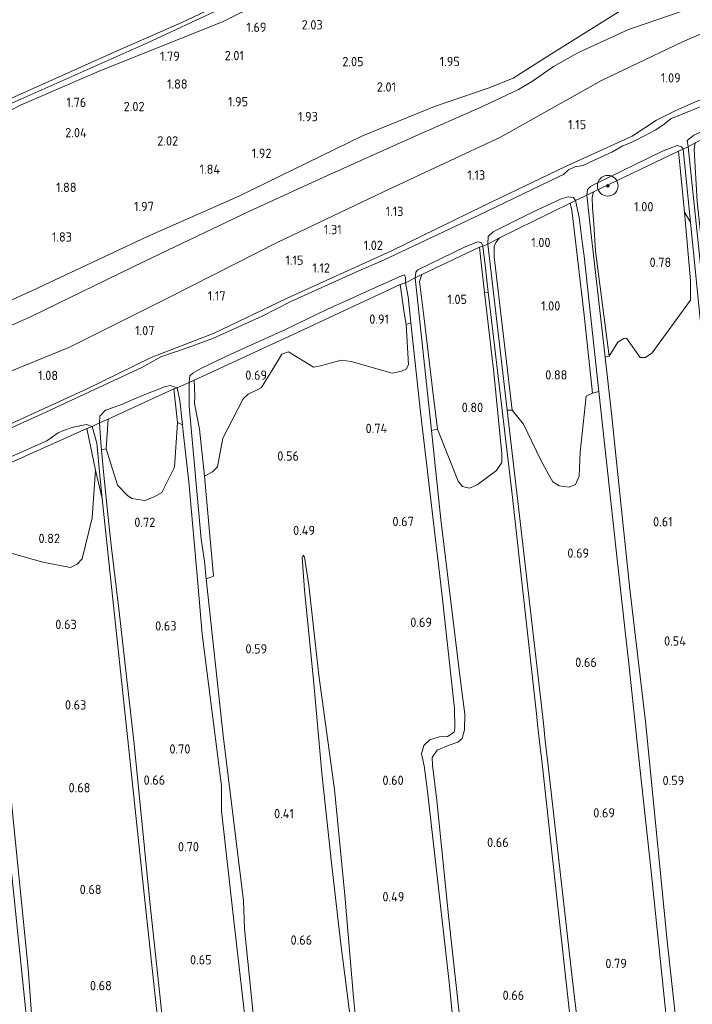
# Model space of a CAD drawing. Extents: x 126429 to 133038, y 413091 to 414846.
# Tile 297 of 304: x 132527 to 132657, y 413658 to 413848. Entities that reach past the tile are written whole.
import ezdxf
from ezdxf.enums import TextEntityAlignment as Align

# ---------------------------------------------------------------- set-up
doc = ezdxf.new("R2010")
doc.units = 0
for name, color, linetype, lineweight in [('B-ME-GR-BOOM-S', 90, 'Continuous', 25), ('B-ME-GR-GRAS-GV', 60, 'Continuous', 13), ('B-ME-GR-MOERAS-GV', 120, 'Continuous', 13), ('B-ME-GR-STRUIK-GV', 90, 'Continuous', 13), ('B-ME-GW-OPHOGING_KRUIN-G', 90, 'Continuous', 18), ('B-ME-GW-TALUD_KRUIN-G', 90, 'Continuous', 18), ('B-ME-GW-TALUD_TEEN-G', 90, 'Continuous', 18), ('B-ME-IE-TERREINAFSCHEIDING_KUNSTMATIG_HEKWERK-G', 20, 'IE-TERREINAFSCHEIDING-KUNSTMATIG', 18), ('B-ME-OB-BEKLEDING_STORTSTEEN-GV', 30, 'Continuous', 18), ('B-ME-OB-OEVERVOORZIENING-G', 7, 'Continuous', 18), ('B-ME-OG-HOOGTEPUNT-S', 7, 'Continuous', 25), ('B-ME-OG-WATER_RIVIER-GV', 130, 'Continuous', 18), ('B-ME-OG-WATER_SLOOT-G', 120, 'Continuous', 18), ('B-ME-OG-WATER_SLOOT-GV', 120, 'Continuous', 18)]:
    doc.layers.add(name, color=color, linetype=linetype, lineweight=lineweight)
doc.styles.add('NLCS-ISO-ANNOTATIVE-T18', font='NLCS-ISO.ttf', dxfattribs={"height": 1.8})
doc.linetypes.add('IE-TERREINAFSCHEIDING-KUNSTMATIG', pattern='A,4,[82,NLCS.SHX,S=0.75,R=90,X=0,Y=0],4,-2', length=10)

# ---------------------------------------------------------------- blocks, each defined once
blk = doc.blocks.new('SAL-HOOGTELABEL-SO')
at = {"color": 0, "linetype": 'ByBlock', "lineweight": -2, "style": 'NLCS-ISO-ANNOTATIVE-T18'}
blk.add_attdef('HOOGTE', text='', height=1.8, dxfattribs=at).set_placement((2.79, 0), align=Align.RIGHT)
blk = doc.blocks.new('SGR-BOOM_01-SO')
at = {"linetype": 'ByBlock', "lineweight": 18}
h = blk.add_hatch(color=0, dxfattribs=at)
h.dxf.hatch_style = 1
edge = h.paths.add_edge_path()
edge.add_arc((0, 0), 0.25, 0, 360)
at = {"color": 0, "linetype": 'ByBlock', "lineweight": 18}
for radius in [2, 0.25]:
    blk.add_circle((0, 0), radius, dxfattribs=at)

msp = doc.modelspace()

# ---------------------------------------------------------------- linework, layer by layer
at = {"layer": 'B-ME-GR-GRAS-GV'}
for points in [[(132518.807, 413828.872, 1.007), (132551.352, 413843.271, 1.182), (132584.211, 413858.666, 1.032), (132598.569, 413865.83, 1.1), (132617.625, 413874.942, 1.225), (132631.82, 413881.948, 1.225), (132650.7, 413891.428, 1.163), (132669.414, 413900.488, 1.288), (132674.336, 413898.83, 1.669), (132651.779, 413888.456, 1.501), (132631.008, 413878.145, 1.695), (132608.155, 413867.733, 1.644), (132586.873, 413857.792, 1.499), (132566.093, 413847.47, 1.475), (132542.102, 413837.899, 1.357), (132527.071, 413831.348, 1.419), (132514.155, 413824.736, 1.332)], [(132515.977, 413776.293, 1.338), (132536.258, 413784.516, 1.383), (132555.986, 413794.377, 1.422), (132576.66, 413804.835, 1.516), (132598.151, 413815.083, 1.408), (132619.629, 413825.136, 1.434), (132639.191, 413836.045, 1.356), (132654.664, 413843.453, 1.403), (132673.292, 413851.541, 1.303), (132690.34, 413859.982, 1.37), (132702.186, 413866.425, 1.342), (132713.497, 413871.959, 1.442), (132728.256, 413879.505, 1.475), (132734.944, 413883.231, 1.377), (132747.89, 413879.871, 1.066)], [(132747.843, 413878.628, 1.222), (132732.488, 413870.317, 1.171), (132711.033, 413859.535, 1.126), (132701.895, 413854.848, 1.126), (132698.864, 413853.645, 1.138), (132695.717, 413852.995, 1.147), (132693.097, 413851.924, 1.156), (132692.042, 413849.833, 1.162), (132689.72, 413847.812, 1.162), (132679.643, 413842.581, 1.129), (132661.795, 413833.68, 1.126), (132657.479, 413831.984, 1.126), (132653.518, 413830.28, 1.126), (132649.797, 413828.391, 1.126), (132645.105, 413825.286, 1.126), (132632.226, 413819.44, 1.132), (132616.356, 413811.874, 1.138), (132598.473, 413803.094, 1.15), (132578.293, 413793.97, 1.063), (132564.365, 413787.281, 1.078), (132552.167, 413782.596, 1.018), (132539.796, 413776.507, 1.018), (132521.572, 413768.251, 1.045)], [(132521.572, 413768.251, 1.045), (132539.796, 413776.507, 1.018), (132552.167, 413782.596, 1.018), (132564.365, 413787.281, 1.078), (132578.293, 413793.97, 1.063), (132598.473, 413803.094, 1.15), (132616.356, 413811.874, 1.138), (132632.226, 413819.44, 1.132), (132645.105, 413825.286, 1.126), (132649.797, 413828.391, 1.126), (132653.518, 413830.28, 1.126), (132657.479, 413831.984, 1.126), (132661.795, 413833.68, 1.126), (132679.643, 413842.581, 1.129), (132689.72, 413847.812, 1.162), (132692.042, 413849.833, 1.162), (132693.097, 413851.924, 1.156), (132695.717, 413852.995, 1.147), (132698.864, 413853.645, 1.138), (132701.895, 413854.848, 1.126), (132711.033, 413859.535, 1.126), (132732.488, 413870.317, 1.171), (132747.843, 413878.628, 1.222)], [(132514.155, 413824.736, 1.332), (132527.071, 413831.348, 1.419), (132542.102, 413837.899, 1.357), (132566.093, 413847.47, 1.475), (132586.873, 413857.792, 1.499)], [(132673.292, 413851.541, 1.303), (132654.664, 413843.453, 1.403), (132639.191, 413836.045, 1.356), (132619.629, 413825.136, 1.434), (132598.151, 413815.083, 1.408), (132576.66, 413804.835, 1.516), (132555.986, 413794.377, 1.422), (132536.258, 413784.516, 1.383), (132515.977, 413776.293, 1.338)], [(132507.592, 413780.982, 2.165), (132528.952, 413790.523, 2.195), (132550.957, 413801.175, 2.117), (132571.041, 413810.768, 2.111), (132586.253, 413817.749, 2.117), (132602.683, 413825.129, 2.228), (132616.155, 413831.051, 2.225), (132623.122, 413834.345, 2.195), (132625.817, 413835.915, 2.183), (132629.892, 413838.767, 2.087), (132634.595, 413841.417, 2.036), (132644.388, 413845.933, 2.042), (132655.132, 413849.609, 2.051)], [(132655.132, 413849.609, 2.051), (132644.388, 413845.933, 2.042), (132634.595, 413841.417, 2.036), (132629.892, 413838.767, 2.087), (132625.817, 413835.915, 2.183), (132623.122, 413834.345, 2.195), (132616.155, 413831.051, 2.225), (132602.683, 413825.129, 2.228), (132586.253, 413817.749, 2.117), (132571.041, 413810.768, 2.111), (132550.957, 413801.175, 2.117), (132528.952, 413790.523, 2.195), (132507.592, 413780.982, 2.165)], [(132658.695, 413831.164, 0.563), (132654.615, 413829.49, 0.563), (132652.623, 413828.76, 0.563), (132651.249, 413827.621, 0.563), (132649.626, 413826.533, 0.563), (132645.975, 413824.612, 0.563), (132644.473, 413823.919, 0.563), (132643.293, 413823.438, 0.563), (132641.304, 413822.287, 0.563), (132638.163, 413820.893, 0.563), (132636.763, 413820.221, 0.563), (132635.593, 413819.66, 0.563), (132633.995, 413819.402, 0.563), (132632.79, 413818.795, 0.563), (132631.811, 413817.917, 0.563), (132630.838, 413817.487, 0.563), (132615.48, 413810.074, 0.563), (132597.055, 413801.348, 0.563), (132591.674, 413799.048, 0.563), (132579.163, 413793.414, 0.563), (132573.629, 413790.534, 0.563), (132564.182, 413786.305, 0.563), (132559.303, 413784.542, 0.563), (132554.03, 413782.718, 0.563), (132550.462, 413780.709, 0.563), (132531.796, 413772.034, 0.563), (132517.025, 413765.355, 0.563)]]:
    msp.add_polyline3d(points, dxfattribs=at)
for points in [[(132657.26, 413824.043, 0.767), (132655.881, 413823.238, 0.563), (132655.695, 413824.474, 0.563), (132656.974, 413825.49, 0.563), (132659.451, 413826.622, 0.563), (132661.012, 413827.427, 0.563), (132663.326, 413829.017, 0.563), (132666.55, 413830.592, 0.563), (132670.636, 413832.608, 0.563), (132672.822, 413833.346, 0.563), (132673.791, 413833.444, 0.563), (132673.973, 413832.654, 0.563), (132673.207, 413832.336, 0.782)], [(132637.645, 413814.538, 0.827), (132636.324, 413813.93, 0.563), (132636.476, 413815.032, 0.563), (132637.024, 413815.628, 0.563), (132638.001, 413816.128, 0.563), (132650.937, 413822.398, 0.563), (132653.763, 413823.542, 0.563), (132654.635, 413823.271, 0.563), (132654.91, 413822.8, 0.563), (132654.004, 413822.409, 0.797)], [(132654.91, 413822.8, 0.563), (132656.34, 413808.696, 0.563), (132655.186, 413810.656, 0.777), (132654.004, 413822.409, 0.797)], [(132658.86, 413801.183, 0.73), (132658.217, 413801.08, 0.563), (132655.881, 413823.238, 0.563), (132657.26, 413824.043, 0.767), (132657.035, 413822.753, 0.74), (132657.67, 413812.713, 0.743)], [(132656.375, 413793.643, 0.752), (132648.923, 413783.464, 0.764), (132647.667, 413782.551, 0.764), (132646.643, 413782.568, 0.764), (132644.007, 413786.299, 0.764), (132643.46, 413786.262, 0.764), (132642.31, 413785.541, 0.764), (132640.661, 413782.859, 0.764), (132638.021, 413803.094, 0.704), (132637.672, 413808.34, 0.869), (132637.442, 413811.512, 0.707), (132637.37, 413813.463, 0.707), (132637.645, 413814.538, 0.827), (132654.004, 413822.409, 0.797), (132655.186, 413810.656, 0.777), (132656.334, 413797.377, 0.752)], [(132619.474, 413805.692, 0.821), (132617.19, 413804.481, 0.563), (132617.238, 413805.96, 0.563), (132618.214, 413806.828, 0.563), (132625.85, 413810.627, 0.563), (132631.368, 413813.224, 0.563), (132632.697, 413813.592, 0.563), (132633.728, 413813.483, 0.563), (132634.142, 413812.913, 0.563), (132633.122, 413812.393, 0.863)], [(132640.661, 413782.859, 0.764), (132639.89, 413782.636, 0.563), (132637.065, 413807.428, 0.563), (132636.324, 413813.93, 0.563), (132637.645, 413814.538, 0.827), (132637.37, 413813.463, 0.707), (132637.442, 413811.512, 0.707), (132637.672, 413808.34, 0.869), (132638.021, 413803.094, 0.704)], [(132634.149, 413758.087, 0.776), (132632.911, 413757.549, 0.776), (132630.98, 413757.808, 0.776), (132629.741, 413758.569, 0.776), (132628.967, 413759.947, 0.776), (132627.419, 413762.761, 0.814), (132624.073, 413769.737, 0.814), (132621.926, 413772.44, 0.814), (132618.403, 413801.991, 0.782), (132618.417, 413804.098, 0.779), (132618.743, 413804.816, 0.779), (132619.474, 413805.692, 0.821), (132633.122, 413812.393, 0.863), (132633.416, 413811.053, 0.863), (132633.948, 413806.708, 0.826), (132635.812, 413790.75, 0.776), (132637.432, 413775.721, 0.776), (132636.181, 413775.093, 0.776), (132635.037, 413764.298, 0.776), (132634.835, 413759.657, 0.776)], [(132638.625, 413776.035, 0.563), (132637.432, 413775.721, 0.776), (132635.812, 413790.75, 0.776), (132633.948, 413806.708, 0.826), (132633.416, 413811.053, 0.863), (132633.122, 413812.393, 0.863), (132634.142, 413812.913, 0.563), (132634.873, 413809.634, 0.563), (132635.509, 413804.487, 0.563), (132635.798, 413802.144, 0.563)], [(132621.926, 413772.44, 0.814), (132620.917, 413772.38, 0.563), (132619.756, 413782.377, 0.563), (132617.19, 413804.481, 0.563), (132619.474, 413805.692, 0.821), (132618.743, 413804.816, 0.779), (132618.417, 413804.098, 0.779), (132618.403, 413801.991, 0.782)], [(132604.477, 413798.596, 0.86), (132603.147, 413797.974, 0.563), (132603.264, 413799.032, 0.563), (132603.677, 413799.516, 0.563), (132612.93, 413804.021, 0.563), (132615.272, 413804.922, 0.563), (132616.001, 413804.704, 0.563), (132616.228, 413804.05, 0.563), (132615.582, 413803.853, 0.842)], [(132615.123, 413757.987, 0.748), (132613.689, 413757.328, 0.748), (132612.283, 413757.67, 0.748), (132611.493, 413758.73, 0.748), (132607.457, 413768.733, 0.748), (132606.514, 413776.523, 0.748), (132604.974, 413789.501, 0.898), (132604.031, 413797.234, 0.973), (132604.477, 413798.596, 0.86), (132615.582, 413803.853, 0.842), (132615.982, 413800.291, 0.829), (132616.563, 413795.116, 0.81), (132618.37, 413779.698, 0.81), (132619.899, 413763.976, 0.748), (132619.917, 413762.291, 0.748), (132618.902, 413760.76, 0.748)], [(132617.278, 413795.211, 0.563), (132616.563, 413795.116, 0.81), (132615.982, 413800.291, 0.829), (132615.582, 413803.853, 0.842), (132616.228, 413804.05, 0.563), (132616.663, 413800.385, 0.563)], [(132560.476, 413778.199, 0.89), (132559.514, 413777.752, 0.563), (132559.603, 413779.037, 0.563), (132560.191, 413779.546, 0.563), (132561.869, 413780.52, 0.563), (132567.581, 413783.204, 0.563), (132578.12, 413788.005, 0.563), (132586.106, 413791.835, 0.563), (132595.498, 413796.086, 0.563), (132600.67, 413798.426, 0.563), (132601.104, 413798.521, 0.563), (132601.323, 413798.005, 0.563), (132601.284, 413797.027, 0.563), (132600.281, 413796.677, 0.833), (132578.773, 413786.658, 0.788)], [(132607.457, 413768.733, 0.748), (132606.296, 413768.497, 0.563), (132603.147, 413797.974, 0.563), (132604.477, 413798.596, 0.86), (132604.031, 413797.234, 0.973), (132604.974, 413789.501, 0.898), (132606.514, 413776.523, 0.748)], [(132601.407, 413788.975, 0.883), (132601.895, 413781.25, 0.671), (132601.516, 413780.391, 0.646), (132600.553, 413779.929, 0.646), (132598.748, 413779.571, 0.646), (132590.806, 413781.83, 0.733), (132588.875, 413782.09, 0.808), (132584.873, 413780.96, 0.808), (132583.526, 413780.709, 0.808), (132578.725, 413783.656, 0.808), (132577.42, 413783.199, 0.808), (132576.438, 413781.599, 0.808), (132573.478, 413776.765, 0.808), (132572.663, 413776.346, 0.808), (132570.909, 413775.532, 0.808), (132569.914, 413774.604, 0.808), (132565.976, 413766.985, 0.808), (132564.963, 413761.447, 0.808), (132564.037, 413760.495, 0.808), (132562.487, 413759.666, 0.808), (132561.486, 413768.755, 0.796), (132560.566, 413773.676, 0.858), (132560.59, 413775.155, 0.908), (132560.476, 413778.199, 0.89), (132578.773, 413786.658, 0.788), (132600.281, 413796.677, 0.833), (132601.057, 413791.235, 0.971)], [(132602.324, 413789.283, 0.563), (132601.407, 413788.975, 0.883), (132601.057, 413791.235, 0.971), (132600.281, 413796.677, 0.833), (132601.284, 413797.027, 0.563), (132601.783, 413794.31, 0.563)], [(132543.863, 413770.695, 0.977), (132542.202, 413769.964, 0.563), (132542.276, 413771.229, 0.563), (132543.365, 413772.406, 0.563), (132546.296, 413773.416, 0.563), (132549.868, 413774.992, 0.563), (132554.714, 413776.893, 0.563), (132555.823, 413777.171, 0.563), (132557.216, 413776.738, 0.563), (132556.519, 413776.499, 0.731)], [(132552.74, 413755.663, 0.794), (132550.93, 413754.964, 0.794), (132548.444, 413755.38, 0.794), (132547.577, 413755.952, 0.794), (132545.686, 413757.952, 0.794), (132543.49, 413764.943, 0.794), (132543.863, 413770.695, 0.977), (132556.519, 413776.499, 0.731), (132557.221, 413770.034, 0.844), (132556.681, 413761.392, 0.794), (132554.21, 413756.481, 0.794)], [(132557.716, 413774.246, 0.563), (132558.227, 413769.585, 0.563), (132557.221, 413770.034, 0.844), (132556.519, 413776.499, 0.731), (132557.216, 413776.738, 0.563)], [(132520.023, 413760.039, 0.851), (132518.776, 413759.55, 0.563), (132519.173, 413760.598, 0.563), (132519.989, 413761.072, 0.563), (132523.411, 413762.705, 0.563), (132531.994, 413766.461, 0.563), (132534.228, 413768.041, 0.563), (132535.214, 413768.457, 0.563), (132537.115, 413769.143, 0.563), (132539.673, 413769.636, 0.563), (132540.771, 413769.288, 0.563), (132539.737, 413768.864, 0.881)], [(132542.25, 413759.824, 0.563), (132542.71, 413755.348, 0.563), (132541.422, 413760.799, 0.726), (132539.737, 413768.864, 0.881), (132540.771, 413769.288, 0.563), (132541.677, 413766.008, 0.563)], [(132543.49, 413764.943, 0.794), (132542.568, 413764.741, 0.563), (132542.44, 413766.076, 0.563), (132542.202, 413769.964, 0.563), (132543.863, 413770.695, 0.977)], [(132537.892, 413742.646, 0.841), (132536.576, 413742.053, 0.841), (132531.252, 413743.092, 0.841), (132522.336, 413745.543, 0.79), (132519.831, 413747.37, 0.563), (132520.799, 413749.075, 0.851), (132520.401, 413753.988, 0.851), (132520.023, 413760.039, 0.851), (132539.737, 413768.864, 0.881), (132541.422, 413760.799, 0.726), (132540.778, 413751.597, 0.841), (132538.837, 413743.723, 0.841)]]:
    msp.add_polyline3d(points, close=True, dxfattribs=at)
at = {"layer": 'B-ME-GR-MOERAS-GV'}
for points in [[(132654.439, 413646.548, 0.563), (132651.823, 413669.907, 0.563), (132649.766, 413690.802, 0.563), (132647.71, 413711.698, 0.563), (132644.643, 413737.875, 0.563), (132642.001, 413763.082, 0.563), (132641.179, 413771.169, 0.563), (132639.89, 413782.636, 0.563), (132640.661, 413782.859, 0.764), (132642.31, 413785.541, 0.764), (132643.46, 413786.262, 0.764), (132644.007, 413786.299, 0.764), (132646.643, 413782.568, 0.764), (132647.667, 413782.551, 0.764), (132648.923, 413783.464, 0.764), (132656.375, 413793.643, 0.752), (132656.334, 413797.377, 0.752), (132655.186, 413810.656, 0.777), (132656.34, 413808.696, 0.563), (132658.111, 413791.295, 0.563)], [(132612.246, 413650.776, 0.563), (132609.694, 413674.169, 0.563), (132607.325, 413697.019, 0.563), (132606.526, 413703.864, 0.563), (132606.479, 413705.344, 0.563), (132607.389, 413706.78, 0.563), (132609.536, 413707.676, 0.563), (132611.399, 413708.295, 0.563), (132612.266, 413709.032, 0.563), (132612.706, 413710.7, 0.563), (132612.783, 413713.715, 0.563), (132612.174, 413718.13, 0.563), (132611.865, 413720.664, 0.563), (132608.132, 413751.313, 0.563), (132606.296, 413768.497, 0.563), (132607.457, 413768.733, 0.748), (132611.493, 413758.73, 0.748), (132612.283, 413757.67, 0.748), (132613.689, 413757.328, 0.748), (132615.123, 413757.987, 0.748), (132618.902, 413760.76, 0.748), (132619.917, 413762.291, 0.748), (132619.899, 413763.976, 0.748), (132618.37, 413779.698, 0.81), (132616.563, 413795.116, 0.81), (132617.278, 413795.211, 0.563), (132621.908, 413756.099, 0.563), (132624.298, 413734.648, 0.563), (132626.689, 413713.197, 0.563), (132626.825, 413711.795, 0.563), (132627.214, 413708.396, 0.563), (132627.668, 413704.155, 0.563), (132630.596, 413677.69, 0.563), (132632.998, 413656.193, 0.563)], [(132572.814, 413646.362, 0.563), (132570.191, 413672.278, 0.563), (132569.976, 413677.639, 0.563), (132566.062, 413709.584, 0.563), (132562.806, 413739.839, 0.563), (132564.231, 413740.378, 0.583), (132562.487, 413759.666, 0.808), (132564.037, 413760.495, 0.808), (132564.963, 413761.447, 0.808), (132565.976, 413766.985, 0.808), (132569.914, 413774.604, 0.808), (132570.909, 413775.532, 0.808), (132572.663, 413776.346, 0.808), (132573.478, 413776.765, 0.808), (132576.438, 413781.599, 0.808), (132577.42, 413783.199, 0.808), (132578.725, 413783.656, 0.808), (132583.526, 413780.709, 0.808), (132584.873, 413780.96, 0.808), (132588.875, 413782.09, 0.808), (132590.806, 413781.83, 0.733), (132598.748, 413779.571, 0.646), (132600.553, 413779.929, 0.646), (132601.516, 413780.391, 0.646), (132601.895, 413781.25, 0.671), (132601.407, 413788.975, 0.883), (132602.324, 413789.283, 0.563), (132604.179, 413772.039, 0.563), (132608.284, 413737.052, 0.563), (132610.734, 413714.78, 0.563), (132610.844, 413711.029, 0.563), (132610.693, 413710.262, 0.563), (132609.387, 413709.427, 0.563), (132607.854, 413709.315, 0.563), (132606.024, 413708.787, 0.563), (132604.815, 413707.661, 0.563), (132604.407, 413706.083, 0.563), (132604.888, 413703.765, 0.563), (132605.57, 413698.875, 0.563), (132609.75, 413661.966, 0.563), (132611.758, 413641.608, 0.563)], [(132637.286, 413630.886, 0.563), (132633.576, 413662.276, 0.563), (132631.181, 413683.286, 0.563), (132628.785, 413704.296, 0.563), (132628.291, 413708.576, 0.563), (132627.944, 413711.993, 0.563), (132625.423, 413733.675, 0.563), (132622.902, 413755.357, 0.563), (132622.322, 413760.272, 0.563), (132620.917, 413772.38, 0.563), (132621.926, 413772.44, 0.814), (132624.073, 413769.737, 0.814), (132627.419, 413762.761, 0.814), (132628.967, 413759.947, 0.776), (132629.741, 413758.569, 0.776), (132630.98, 413757.808, 0.776), (132632.911, 413757.549, 0.776), (132634.149, 413758.087, 0.776), (132634.835, 413759.657, 0.776), (132635.037, 413764.298, 0.776), (132636.181, 413775.093, 0.776), (132637.432, 413775.721, 0.776), (132638.625, 413776.035, 0.563), (132639.458, 413768.352, 0.563), (132641.938, 413745.928, 0.563), (132643.859, 413728.557, 0.563), (132644.418, 413723.505, 0.563), (132646.583, 413703.406, 0.563), (132648.749, 413683.308, 0.563), (132652.651, 413646.004, 0.563)], [(132554.217, 413655.943, 0.563), (132551.89, 413677.465, 0.563), (132548.856, 413707.941, 0.563), (132545.906, 413734.068, 0.563), (132544.526, 413745.755, 0.563), (132543.824, 413751.694, 0.563), (132542.977, 413760.5, 0.563), (132542.568, 413764.741, 0.563), (132543.49, 413764.943, 0.794), (132545.686, 413757.952, 0.794), (132547.577, 413755.952, 0.794), (132548.444, 413755.38, 0.794), (132550.93, 413754.964, 0.794), (132552.74, 413755.663, 0.794), (132554.21, 413756.481, 0.794), (132556.681, 413761.392, 0.794), (132557.221, 413770.034, 0.844), (132558.227, 413769.585, 0.563), (132558.44, 413767.645, 0.563), (132559.432, 413758.598, 0.563), (132561.151, 413739.005, 0.563), (132562.014, 413729.167, 0.563), (132565.775, 413699.857, 0.563), (132565.739, 413695.059, 0.563), (132568.092, 413674.372, 0.563), (132570.446, 413653.686, 0.563)], [(132522.336, 413745.543, 0.79), (132531.252, 413743.092, 0.841), (132536.576, 413742.053, 0.841), (132537.892, 413742.646, 0.841), (132538.837, 413743.723, 0.841), (132540.778, 413751.597, 0.841), (132541.422, 413760.799, 0.726), (132542.71, 413755.348, 0.563), (132544.024, 413742.571, 0.563), (132547.762, 413707.522, 0.563), (132550.822, 413678.957, 0.563), (132553.85, 413650.871, 0.563)], [(132593.407, 413637.768, 0.563), (132591.219, 413659.019, 0.563), (132589.596, 413678.757, 0.563), (132587.573, 413699.134, 0.563), (132584.579, 413721.267, 0.563), (132582.618, 413738.608, 0.563), (132581.785, 413744.037, 0.563), (132581.548, 413744.41, 0.563), (132581.31, 413744.043, 0.563), (132581.753, 413737.645, 0.563), (132583.497, 413720.316, 0.563), (132585.151, 413702.301, 0.563), (132587.02, 413684.984, 0.563), (132588.741, 413669.883, 0.563), (132591.266, 413650.191, 0.563)], [(132524.18, 413693.196, 0.563), (132528.159, 413654.447, 0.563), (132531.53, 413623.002, 0.563), (132534.919, 413591.665, 0.563), (132537.209, 413572.043, 0.563), (132537.744, 413568.65, 0.563), (132538.107, 413568.529, 0.563), (132538.552, 413569.018, 0.563), (132537.022, 413580.892, 0.563), (132535.259, 413597.683, 0.563), (132533.837, 413613.467, 0.563), (132532.484, 413627.275, 0.563), (132530.773, 413641.829, 0.563), (132529.045, 413655.885, 0.563), (132528.425, 413664.603, 0.563), (132525.307, 413695.345, 0.563)]]:
    msp.add_polyline3d(points, dxfattribs=at)
at = {"layer": 'B-ME-GR-STRUIK-GV'}
msp.add_polyline3d([(132564.231, 413740.378, 0.583), (132562.806, 413739.839, 0.563), (132562.438, 413743.254, 0.563), (132561.81, 413747.484, 0.563), (132559.486, 413773.202, 0.563), (132559.514, 413777.752, 0.563), (132560.476, 413778.199, 0.89), (132560.59, 413775.155, 0.908), (132560.566, 413773.676, 0.858), (132561.486, 413768.755, 0.796), (132562.487, 413759.666, 0.808)], close=True, dxfattribs=at)
at = {"layer": 'B-ME-GW-OPHOGING_KRUIN-G'}
msp.add_polyline3d([(132718.638, 413887.411, 2.384), (132702.578, 413879.595, 2.272), (132688.159, 413872.114, 2.259), (132675.1, 413865.032, 2.384), (132659.325, 413856.731, 2.322), (132642.896, 413849.557, 2.222), (132629.476, 413841.228, 2.259), (132622.113, 413836.512, 2.297), (132617.439, 413834.665, 2.247), (132606.885, 413831.07, 2.359), (132592.996, 413825.368, 2.397), (132568.958, 413813.645, 2.272), (132551.469, 413805.922, 2.309), (132529.208, 413795.499, 2.272), (132512.164, 413787.847, 2.209), (132489.463, 413777.636, 2.234), (132470.434, 413769.065, 2.172), (132444.583, 413757.832, 2.334), (132427.303, 413750.913, 2.297), (132423.799, 413749.748, 2.297), (132419.731, 413748.258, 2.197)], dxfattribs=at)
at = {"layer": 'B-ME-GW-TALUD_KRUIN-G'}
for points in [[(132422.625, 413787.834, 1.082), (132437.277, 413793.583, 1.107), (132446.063, 413797.211, 0.982), (132452.737, 413799.944, 0.982), (132468.374, 413805.995, 1.144), (132476.309, 413809.217, 1.107), (132486.04, 413812.281, 1.282), (132498.562, 413817.296, 1.257), (132514.155, 413824.736, 1.332), (132527.071, 413831.348, 1.419), (132542.102, 413837.899, 1.357), (132566.093, 413847.47, 1.475), (132586.873, 413857.792, 1.499), (132608.155, 413867.733, 1.644), (132631.008, 413878.145, 1.695), (132651.779, 413888.456, 1.501), (132674.336, 413898.83, 1.669)], [(132419.466, 413743.588, 2.273), (132424.244, 413746.106, 2.31), (132427.691, 413747.256, 2.319), (132447.919, 413755.169, 2.318), (132464.828, 413762.254, 2.168), (132486.368, 413771.396, 2.039), (132507.592, 413780.982, 2.165), (132528.952, 413790.523, 2.195), (132550.957, 413801.175, 2.117), (132571.041, 413810.768, 2.111), (132586.253, 413817.749, 2.117), (132602.683, 413825.129, 2.228), (132616.155, 413831.051, 2.225), (132623.122, 413834.345, 2.195), (132625.817, 413835.915, 2.183), (132629.892, 413838.767, 2.087), (132634.595, 413841.417, 2.036), (132644.388, 413845.933, 2.042), (132655.132, 413849.609, 2.051), (132667.206, 413853.891, 2.057), (132680.596, 413861.164, 2.051), (132694.301, 413870.108, 2.024), (132705.308, 413876.382, 2.189), (132723.657, 413886.117, 2.372)]]:
    msp.add_polyline3d(points, dxfattribs=at)
at = {"layer": 'B-ME-GW-TALUD_TEEN-G'}
msp.add_polyline3d([(132734.944, 413883.231, 1.377), (132728.256, 413879.505, 1.475), (132713.497, 413871.959, 1.442), (132702.186, 413866.425, 1.342), (132690.34, 413859.982, 1.37), (132673.292, 413851.541, 1.303), (132654.664, 413843.453, 1.403), (132639.191, 413836.045, 1.356), (132619.629, 413825.136, 1.434), (132598.151, 413815.083, 1.408), (132576.66, 413804.835, 1.516), (132555.986, 413794.377, 1.422), (132536.258, 413784.516, 1.383), (132515.977, 413776.293, 1.338), (132496.068, 413767.644, 1.341), (132479.946, 413759.968, 1.26), (132449.899, 413747.031, 1.248), (132429.011, 413737.398, 1.257), (132425.632, 413735.815, 1.14), (132419.171, 413733.41, 1.164)], dxfattribs=at)
at = {"layer": 'B-ME-IE-TERREINAFSCHEIDING_KUNSTMATIG_HEKWERK-G'}
for points in [[(132654.004, 413822.409, 0.797), (132654.91, 413822.8, 0.563), (132655.881, 413823.238, 0.563), (132657.26, 413824.043, 0.767)], [(132633.122, 413812.393, 0.863), (132634.142, 413812.913, 0.563), (132635.676, 413813.628, 0.563), (132636.324, 413813.93, 0.563), (132637.645, 413814.538, 0.827)], [(132615.582, 413803.853, 0.842), (132616.228, 413804.05, 0.563), (132617.19, 413804.481, 0.563), (132619.474, 413805.692, 0.821)], [(132600.281, 413796.677, 0.833), (132601.284, 413797.027, 0.563), (132603.147, 413797.974, 0.563), (132604.477, 413798.596, 0.86)], [(132556.519, 413776.499, 0.731), (132557.216, 413776.738, 0.563), (132559.514, 413777.752, 0.563), (132560.476, 413778.199, 0.89)], [(132539.737, 413768.864, 0.881), (132540.771, 413769.288, 0.563), (132542.202, 413769.964, 0.563), (132543.863, 413770.695, 0.977)]]:
    msp.add_polyline3d(points, dxfattribs=at)
at = {"layer": 'B-ME-OB-BEKLEDING_STORTSTEEN-GV'}
msp.add_polyline3d([(132508.103, 413825.062, 1), (132531.231, 413835.337, 1), (132546.173, 413842.08, 1), (132558.096, 413847.291, 1), (132580.145, 413857.754, 1), (132596.939, 413866.403, 1), (132622.511, 413878.584, 1), (132638.649, 413886.776, 1), (132656.06, 413895.494, 1), (132667.443, 413901.067, 1), (132669.414, 413900.488, 1.288), (132650.7, 413891.428, 1.163), (132631.82, 413881.948, 1.225), (132617.625, 413874.942, 1.225), (132598.569, 413865.83, 1.1), (132584.211, 413858.666, 1.032), (132551.352, 413843.271, 1.182), (132518.807, 413828.872, 1.007)], dxfattribs=at)
at = {"layer": 'B-ME-OB-OEVERVOORZIENING-G'}
msp.add_polyline3d([(132667.443, 413901.067, 1), (132656.06, 413895.494, 1), (132638.649, 413886.776, 1), (132622.511, 413878.584, 1), (132596.939, 413866.403, 1), (132580.145, 413857.754, 1), (132558.096, 413847.291, 1), (132546.173, 413842.08, 1), (132531.231, 413835.337, 1), (132508.103, 413825.062, 1), (132498.35, 413820.271, 1), (132481.02, 413812.272, 1), (132461.516, 413804.518, 1), (132445.746, 413797.98, 1), (132439.713, 413795.497, 1), (132421.219, 413788.168, 1)], dxfattribs=at)
at = {"layer": 'B-ME-OG-WATER_RIVIER-GV'}
msp.add_polyline3d([(132439.713, 413795.497, 1), (132421.219, 413788.168, 1), (132426.578, 413929.662, 1), (132667.443, 413901.067, 1), (132656.06, 413895.494, 1), (132638.649, 413886.776, 1), (132622.511, 413878.584, 1), (132596.939, 413866.403, 1), (132580.145, 413857.754, 1), (132558.096, 413847.291, 1), (132546.173, 413842.08, 1), (132531.231, 413835.337, 1), (132508.103, 413825.062, 1), (132498.35, 413820.271, 1), (132481.02, 413812.272, 1), (132461.516, 413804.518, 1), (132445.746, 413797.98, 1)], close=True, dxfattribs=at)
at = {"layer": 'B-ME-OG-WATER_SLOOT-G'}
for points in [[(132747.843, 413878.628, 1.222), (132732.488, 413870.317, 1.171), (132711.033, 413859.535, 1.126), (132701.895, 413854.848, 1.126), (132698.864, 413853.645, 1.138), (132695.717, 413852.995, 1.147), (132693.097, 413851.924, 1.156), (132692.042, 413849.833, 1.162), (132689.72, 413847.812, 1.162), (132679.643, 413842.581, 1.129), (132661.795, 413833.68, 1.126), (132657.479, 413831.984, 1.126), (132653.518, 413830.28, 1.126), (132649.797, 413828.391, 1.126), (132645.105, 413825.286, 1.126), (132632.226, 413819.44, 1.132), (132616.356, 413811.874, 1.138), (132598.473, 413803.094, 1.15), (132578.293, 413793.97, 1.063), (132564.365, 413787.281, 1.078), (132552.167, 413782.596, 1.018), (132539.796, 413776.507, 1.018), (132521.572, 413768.251, 1.045)], [(132654.004, 413822.409, 0.797), (132637.645, 413814.538, 0.827)], [(132655.186, 413810.656, 0.777), (132654.004, 413822.409, 0.797)], [(132637.645, 413814.538, 0.827), (132637.37, 413813.463, 0.707), (132637.442, 413811.512, 0.707), (132637.672, 413808.34, 0.869), (132638.021, 413803.094, 0.704), (132640.661, 413782.859, 0.764), (132639.89, 413782.636, 0.563)], [(132633.122, 413812.393, 0.863), (132619.474, 413805.692, 0.821)], [(132638.625, 413776.035, 0.563), (132637.432, 413775.721, 0.776), (132635.812, 413790.75, 0.776), (132633.948, 413806.708, 0.826), (132633.416, 413811.053, 0.863), (132633.122, 413812.393, 0.863)], [(132655.186, 413810.656, 0.777), (132656.34, 413808.696, 0.563)], [(132619.474, 413805.692, 0.821), (132618.743, 413804.816, 0.779), (132618.417, 413804.098, 0.779), (132618.403, 413801.991, 0.782), (132621.926, 413772.44, 0.814)], [(132615.582, 413803.853, 0.842), (132604.477, 413798.596, 0.86)], [(132616.563, 413795.116, 0.81), (132615.982, 413800.291, 0.829), (132615.582, 413803.853, 0.842)], [(132606.296, 413768.497, 0.563), (132607.457, 413768.733, 0.748), (132606.514, 413776.523, 0.748), (132604.974, 413789.501, 0.898), (132604.031, 413797.234, 0.973), (132604.477, 413798.596, 0.86)], [(132600.281, 413796.677, 0.833), (132578.773, 413786.658, 0.788), (132560.476, 413778.199, 0.89)], [(132600.281, 413796.677, 0.833), (132601.057, 413791.235, 0.971), (132601.407, 413788.975, 0.883), (132602.324, 413789.283, 0.563)], [(132616.563, 413795.116, 0.81), (132617.278, 413795.211, 0.563)], [(132562.487, 413759.666, 0.808), (132561.486, 413768.755, 0.796), (132560.566, 413773.676, 0.858), (132560.59, 413775.155, 0.908), (132560.476, 413778.199, 0.89)], [(132556.519, 413776.499, 0.731), (132543.863, 413770.695, 0.977)], [(132556.519, 413776.499, 0.731), (132557.221, 413770.034, 0.844), (132558.227, 413769.585, 0.563)], [(132543.863, 413770.695, 0.977), (132543.49, 413764.943, 0.794), (132542.568, 413764.741, 0.563)], [(132539.737, 413768.864, 0.881), (132520.023, 413760.039, 0.851)], [(132542.71, 413755.348, 0.563), (132541.422, 413760.799, 0.726), (132539.737, 413768.864, 0.881)]]:
    msp.add_polyline3d(points, dxfattribs=at)
at = {"layer": 'B-ME-OG-WATER_SLOOT-GV'}
for points in [[(132517.025, 413765.355, 0.563), (132531.796, 413772.034, 0.563), (132550.462, 413780.709, 0.563), (132554.03, 413782.718, 0.563), (132559.303, 413784.542, 0.563), (132564.182, 413786.305, 0.563), (132573.629, 413790.534, 0.563), (132579.163, 413793.414, 0.563), (132591.674, 413799.048, 0.563), (132597.055, 413801.348, 0.563), (132615.48, 413810.074, 0.563), (132630.838, 413817.487, 0.563), (132631.811, 413817.917, 0.563), (132632.79, 413818.795, 0.563), (132633.995, 413819.402, 0.563), (132635.593, 413819.66, 0.563), (132636.763, 413820.221, 0.563), (132638.163, 413820.893, 0.563), (132641.304, 413822.287, 0.563), (132643.293, 413823.438, 0.563), (132644.473, 413823.919, 0.563), (132645.975, 413824.612, 0.563), (132649.626, 413826.533, 0.563), (132651.249, 413827.621, 0.563), (132652.623, 413828.76, 0.563), (132654.615, 413829.49, 0.563), (132658.695, 413831.164, 0.563)], [(132656.974, 413825.49, 0.563), (132655.695, 413824.474, 0.563), (132655.881, 413823.238, 0.563), (132654.91, 413822.8, 0.563), (132654.635, 413823.271, 0.563), (132653.763, 413823.542, 0.563), (132650.937, 413822.398, 0.563), (132638.001, 413816.128, 0.563), (132637.024, 413815.628, 0.563), (132636.476, 413815.032, 0.563), (132636.324, 413813.93, 0.563), (132635.676, 413813.628, 0.563), (132634.142, 413812.913, 0.563), (132633.728, 413813.483, 0.563), (132632.697, 413813.592, 0.563), (132631.368, 413813.224, 0.563), (132625.85, 413810.627, 0.563), (132618.214, 413806.828, 0.563), (132617.238, 413805.96, 0.563), (132617.19, 413804.481, 0.563), (132616.228, 413804.05, 0.563), (132616.001, 413804.704, 0.563), (132615.272, 413804.922, 0.563), (132612.93, 413804.021, 0.563), (132603.677, 413799.516, 0.563), (132603.264, 413799.032, 0.563), (132603.147, 413797.974, 0.563), (132601.284, 413797.027, 0.563), (132601.323, 413798.005, 0.563), (132601.104, 413798.521, 0.563), (132600.67, 413798.426, 0.563), (132595.498, 413796.086, 0.563), (132586.106, 413791.835, 0.563), (132578.12, 413788.005, 0.563), (132567.581, 413783.204, 0.563), (132561.869, 413780.52, 0.563), (132560.191, 413779.546, 0.563), (132559.603, 413779.037, 0.563), (132559.514, 413777.752, 0.563), (132557.216, 413776.738, 0.563), (132555.823, 413777.171, 0.563), (132554.714, 413776.893, 0.563), (132549.868, 413774.992, 0.563), (132546.296, 413773.416, 0.563), (132543.365, 413772.406, 0.563), (132542.276, 413771.229, 0.563), (132542.202, 413769.964, 0.563), (132540.771, 413769.288, 0.563), (132539.673, 413769.636, 0.563), (132537.115, 413769.143, 0.563), (132535.214, 413768.457, 0.563), (132534.228, 413768.041, 0.563), (132531.994, 413766.461, 0.563), (132523.411, 413762.705, 0.563)], [(132652.651, 413646.004, 0.563), (132648.749, 413683.308, 0.563), (132646.583, 413703.406, 0.563), (132644.418, 413723.505, 0.563), (132643.859, 413728.557, 0.563), (132641.938, 413745.928, 0.563), (132639.458, 413768.352, 0.563), (132638.625, 413776.035, 0.563), (132635.798, 413802.144, 0.563), (132635.509, 413804.487, 0.563), (132634.873, 413809.634, 0.563), (132634.142, 413812.913, 0.563), (132635.676, 413813.628, 0.563), (132636.324, 413813.93, 0.563), (132637.065, 413807.428, 0.563), (132639.89, 413782.636, 0.563), (132641.179, 413771.169, 0.563), (132642.001, 413763.082, 0.563), (132644.643, 413737.875, 0.563), (132647.71, 413711.698, 0.563), (132649.766, 413690.802, 0.563), (132651.823, 413669.907, 0.563), (132654.439, 413646.548, 0.563)], [(132632.998, 413656.193, 0.563), (132630.596, 413677.69, 0.563), (132627.668, 413704.155, 0.563), (132627.214, 413708.396, 0.563), (132626.825, 413711.795, 0.563), (132626.689, 413713.197, 0.563), (132624.298, 413734.648, 0.563), (132621.908, 413756.099, 0.563), (132617.278, 413795.211, 0.563), (132616.663, 413800.385, 0.563), (132616.228, 413804.05, 0.563), (132617.19, 413804.481, 0.563), (132619.756, 413782.377, 0.563), (132620.917, 413772.38, 0.563), (132622.322, 413760.272, 0.563), (132622.902, 413755.357, 0.563), (132625.423, 413733.675, 0.563), (132627.944, 413711.993, 0.563), (132628.291, 413708.576, 0.563), (132628.785, 413704.296, 0.563), (132631.181, 413683.286, 0.563), (132633.576, 413662.276, 0.563), (132637.286, 413630.886, 0.563)], [(132611.758, 413641.608, 0.563), (132609.75, 413661.966, 0.563), (132605.57, 413698.875, 0.563), (132604.888, 413703.765, 0.563), (132604.407, 413706.083, 0.563), (132604.815, 413707.661, 0.563), (132606.024, 413708.787, 0.563), (132607.854, 413709.315, 0.563), (132609.387, 413709.427, 0.563), (132610.693, 413710.262, 0.563), (132610.844, 413711.029, 0.563), (132610.734, 413714.78, 0.563), (132608.284, 413737.052, 0.563), (132604.179, 413772.039, 0.563), (132602.324, 413789.283, 0.563), (132601.783, 413794.31, 0.563), (132601.284, 413797.027, 0.563), (132603.147, 413797.974, 0.563), (132606.296, 413768.497, 0.563), (132608.132, 413751.313, 0.563), (132611.865, 413720.664, 0.563), (132612.174, 413718.13, 0.563), (132612.783, 413713.715, 0.563), (132612.706, 413710.7, 0.563), (132612.266, 413709.032, 0.563), (132611.399, 413708.295, 0.563), (132609.536, 413707.676, 0.563), (132607.389, 413706.78, 0.563), (132606.479, 413705.344, 0.563), (132606.526, 413703.864, 0.563), (132607.325, 413697.019, 0.563), (132609.694, 413674.169, 0.563), (132612.246, 413650.776, 0.563)], [(132570.446, 413653.686, 0.563), (132568.092, 413674.372, 0.563), (132565.739, 413695.059, 0.563), (132565.775, 413699.857, 0.563), (132562.014, 413729.167, 0.563), (132561.151, 413739.005, 0.563), (132559.432, 413758.598, 0.563), (132558.44, 413767.645, 0.563), (132558.227, 413769.585, 0.563), (132557.716, 413774.246, 0.563), (132557.216, 413776.738, 0.563), (132559.514, 413777.752, 0.563), (132559.486, 413773.202, 0.563), (132561.81, 413747.484, 0.563), (132562.438, 413743.254, 0.563), (132562.806, 413739.839, 0.563), (132566.062, 413709.584, 0.563), (132569.976, 413677.639, 0.563), (132570.191, 413672.278, 0.563), (132572.814, 413646.362, 0.563)], [(132553.85, 413650.871, 0.563), (132550.822, 413678.957, 0.563), (132547.762, 413707.522, 0.563), (132544.024, 413742.571, 0.563), (132542.71, 413755.348, 0.563), (132542.25, 413759.824, 0.563), (132541.677, 413766.008, 0.563), (132540.771, 413769.288, 0.563), (132542.202, 413769.964, 0.563), (132542.44, 413766.076, 0.563), (132542.568, 413764.741, 0.563), (132542.977, 413760.5, 0.563), (132543.824, 413751.694, 0.563), (132544.526, 413745.755, 0.563), (132545.906, 413734.068, 0.563), (132548.856, 413707.941, 0.563), (132551.89, 413677.465, 0.563), (132554.217, 413655.943, 0.563)], [(132591.266, 413650.191, 0.563), (132588.741, 413669.883, 0.563), (132587.02, 413684.984, 0.563), (132585.151, 413702.301, 0.563), (132583.497, 413720.316, 0.563), (132581.753, 413737.645, 0.563), (132581.31, 413744.043, 0.563), (132581.548, 413744.41, 0.563), (132581.785, 413744.037, 0.563), (132582.618, 413738.608, 0.563), (132584.579, 413721.267, 0.563), (132587.573, 413699.134, 0.563), (132589.596, 413678.757, 0.563), (132591.219, 413659.019, 0.563), (132593.407, 413637.768, 0.563)]]:
    msp.add_polyline3d(points, dxfattribs=at)
for points in [[(132676.237, 413640.334, 0.563), (132675.779, 413639.956, 0.563), (132674.96, 413639.964, 0.563), (132674.507, 413640.616, 0.563), (132674.044, 413641.902, 0.563), (132672.919, 413647.537, 0.563), (132672.003, 413654.886, 0.563), (132672.285, 413660.294, 0.563), (132669.214, 413689.314, 0.563), (132665.93, 413719.719, 0.563), (132661.756, 413756.581, 0.563), (132658.111, 413791.295, 0.563), (132656.34, 413808.696, 0.563), (132654.91, 413822.8, 0.563), (132655.881, 413823.238, 0.563), (132658.217, 413801.08, 0.563), (132660.575, 413778.524, 0.563), (132664.633, 413740.822, 0.563), (132667.813, 413712.181, 0.563), (132669.977, 413691.893, 0.563), (132672.141, 413671.606, 0.563), (132673.584, 413659.42, 0.563), (132675.357, 413646.579, 0.563), (132676.146, 413641.584, 0.563)], [(132538.552, 413569.018, 0.563), (132538.107, 413568.529, 0.563), (132537.744, 413568.65, 0.563), (132537.209, 413572.043, 0.563), (132534.919, 413591.665, 0.563), (132531.53, 413623.002, 0.563), (132528.159, 413654.447, 0.563), (132524.18, 413693.196, 0.563), (132520.775, 413727.97, 0.563), (132518.403, 413750.809, 0.563), (132517.495, 413758.891, 0.563), (132518.776, 413759.55, 0.563), (132519.831, 413747.37, 0.563), (132521.66, 413729.963, 0.563), (132524.453, 413704.484, 0.563), (132525.307, 413695.345, 0.563), (132528.425, 413664.603, 0.563), (132529.045, 413655.885, 0.563), (132530.773, 413641.829, 0.563), (132532.484, 413627.275, 0.563), (132533.837, 413613.467, 0.563), (132535.259, 413597.683, 0.563), (132537.022, 413580.892, 0.563)]]:
    msp.add_polyline3d(points, close=True, dxfattribs=at)

# ---------------------------------------------------------------- block references
at = {"layer": 'B-ME-GR-BOOM-S'}
msp.add_blockref('SGR-BOOM_01-SO', (132640.369, 413815.742, 0.938), dxfattribs=at)
at = {"layer": 'B-ME-OG-HOOGTEPUNT-S'}
for p, values in [((132571.642, 413845.449, 1.688), {'HOOGTE': '1.69'}), ((132582.509, 413845.92, 2.026), {'HOOGTE': '2.03'}), ((132554.91, 413839.85, 1.794), {'HOOGTE': '1.79'}), ((132567.285, 413839.974, 2.007), {'HOOGTE': '2.01'}), ((132590.407, 413838.812, 2.051), {'HOOGTE': '2.05'}), ((132608.996, 413838.838, 1.951), {'HOOGTE': '1.95'}), ((132556.398, 413834.486, 1.88), {'HOOGTE': '1.88'}), ((132596.678, 413833.917, 2.013), {'HOOGTE': '2.01'}), ((132651.666, 413835.679, 1.088), {'HOOGTE': '1.09'}), ((132536.829, 413830.942, 1.757), {'HOOGTE': '1.76'}), ((132548.095, 413830.141, 2.02), {'HOOGTE': '2.02'}), ((132568.094, 413831.074, 1.951), {'HOOGTE': '1.95'}), ((132581.581, 413828.2, 1.926), {'HOOGTE': '1.93'}), ((132633.407, 413826.667, 1.151), {'HOOGTE': '1.15'}), ((132536.915, 413825.089, 2.044), {'HOOGTE': '2.04'}), ((132554.585, 413823.511, 2.02), {'HOOGTE': '2.02'}), ((132572.616, 413821.117, 1.92), {'HOOGTE': '1.92'}), ((132562.689, 413818.037, 1.838), {'HOOGTE': '1.84'}), ((132613.895, 413816.913, 1.126), {'HOOGTE': '1.13'}), ((132534.955, 413814.54, 1.882), {'HOOGTE': '1.88'}), ((132549.889, 413810.838, 1.97), {'HOOGTE': '1.97'}), ((132598.094, 413809.898, 1.126), {'HOOGTE': '1.13'}), ((132646.408, 413810.801, 1.001), {'HOOGTE': '1.00'}), ((132586.189, 413806.377, 1.306), {'HOOGTE': '1.31'}), ((132534.077, 413804.952, 1.834), {'HOOGTE': '1.83'}), ((132626.522, 413803.888, 1.001), {'HOOGTE': '1.00'}), ((132594.139, 413803.336, 1.016), {'HOOGTE': '1.02'}), ((132578.793, 413800.47, 1.151), {'HOOGTE': '1.15'}), ((132649.835, 413800.06, 0.779), {'HOOGTE': '0.78'}), ((132583.912, 413798.975, 1.119), {'HOOGTE': '1.12'}), ((132563.757, 413793.588, 1.169), {'HOOGTE': '1.17'}), ((132610.394, 413792.906, 1.051), {'HOOGTE': '1.05'}), ((132628.416, 413791.642, 1.001), {'HOOGTE': '1.00'}), ((132595.317, 413789.089, 0.913), {'HOOGTE': '0.91'}), ((132550.008, 413786.888, 1.069), {'HOOGTE': '1.07'}), ((132531.386, 413778.229, 1.082), {'HOOGTE': '1.08'}), ((132571.751, 413778.274, 0.689), {'HOOGTE': '0.69'}), ((132629.78, 413778.324, 0.876), {'HOOGTE': '0.88'}), ((132613.512, 413772.046, 0.801), {'HOOGTE': '0.80'}), ((132594.978, 413767.99, 0.74), {'HOOGTE': '0.74'}), ((132577.919, 413762.66, 0.563), {'HOOGTE': '0.56'}), ((132550.176, 413749.86, 0.722), {'HOOGTE': '0.72'}), ((132600.108, 413750.015, 0.668), {'HOOGTE': '0.67'}), ((132650.116, 413749.975, 0.614), {'HOOGTE': '0.61'}), ((132531.761, 413746.747, 0.816), {'HOOGTE': '0.82'}), ((132581.021, 413748.288, 0.487), {'HOOGTE': '0.49'}), ((132633.968, 413743.913, 0.689), {'HOOGTE': '0.69'}), ((132534.993, 413730.147, 0.625), {'HOOGTE': '0.63'}), ((132554.272, 413729.861, 0.625), {'HOOGTE': '0.63'}), ((132603.62, 413730.539, 0.689), {'HOOGTE': '0.69'}), ((132652.681, 413726.943, 0.538), {'HOOGTE': '0.54'}), ((132571.781, 413725.423, 0.588), {'HOOGTE': '0.59'}), ((132635.459, 413722.822, 0.664), {'HOOGTE': '0.66'}), ((132536.851, 413714.601, 0.625), {'HOOGTE': '0.63'}), ((132556.96, 413706.095, 0.7), {'HOOGTE': '0.70'}), ((132552.08, 413700.088, 0.659), {'HOOGTE': '0.66'}), ((132598.152, 413700.05, 0.596), {'HOOGTE': '0.60'}), ((132652.352, 413700.008, 0.593), {'HOOGTE': '0.59'}), ((132537.635, 413698.613, 0.675), {'HOOGTE': '0.68'}), ((132576.948, 413693.613, 0.412), {'HOOGTE': '0.41'}), ((132638.966, 413693.758, 0.689), {'HOOGTE': '0.69'}), ((132618.436, 413688.05, 0.664), {'HOOGTE': '0.66'}), ((132558.602, 413687.215, 0.7), {'HOOGTE': '0.70'}), ((132539.783, 413678.966, 0.675), {'HOOGTE': '0.68'}), ((132598.291, 413677.552, 0.487), {'HOOGTE': '0.49'}), ((132580.466, 413669.2, 0.664), {'HOOGTE': '0.66'}), ((132561.059, 413665.389, 0.65), {'HOOGTE': '0.65'}), ((132641.266, 413664.672, 0.79), {'HOOGTE': '0.79'}), ((132541.767, 413660.389, 0.675), {'HOOGTE': '0.68'}), ((132621.43, 413658.532, 0.664), {'HOOGTE': '0.66'})]:
    msp.add_blockref('SAL-HOOGTELABEL-SO', p, dxfattribs=at).add_auto_attribs(values)

doc.saveas('drawing.dxf')
